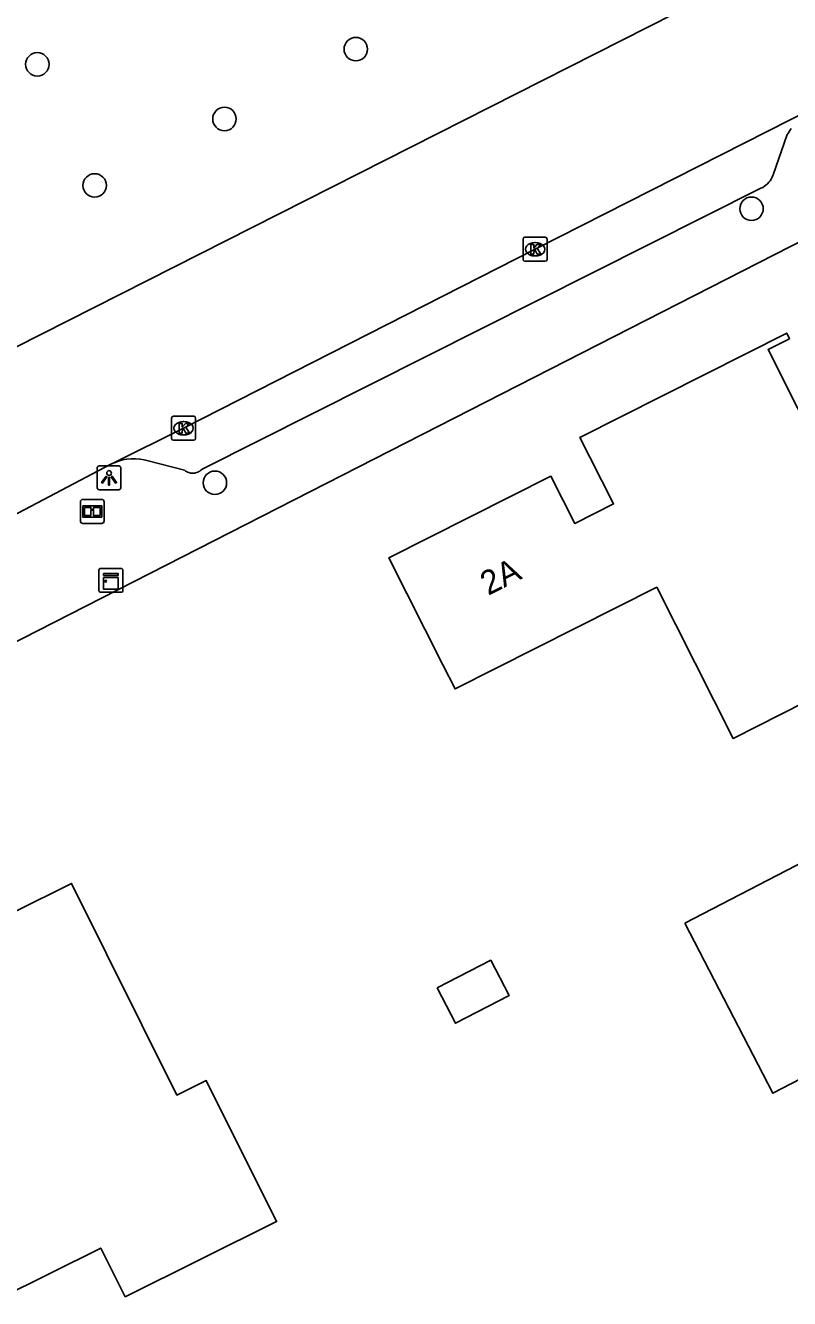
# Model space of a CAD drawing. Extents: x 162722 to 165099, y 384721 to 386283.
# Drawn here: x 163645.1 to 163676.9, y 384930.3 to 384983.4 of the extents above; entities that cross this region are included whole.
import ezdxf

# ---------------------------------------------------------------- set-up
doc = ezdxf.new("R2010")
doc.units = 0
for name, color, linetype in [('IMGEO_Boom', 7, 'Continuous'), ('IMGEO_Informatiebord', 7, 'Continuous'), ('IMGEO_Kast', 7, 'Continuous'), ('IMGEO_Kolk', 7, 'Continuous'), ('IMGEO_Lichtpunt', 7, 'Continuous'), ('IMGEO_Pand', 7, 'Continuous'), ('IMGEO_Pand_nummerreeks', 7, 'Continuous'), ('IMGEO_Rijbaan_lokaal_open', 7, 'Continuous'), ('IMGEO_Voetpad_open', 7, 'Continuous')]:
    doc.layers.add(name, color=color, linetype=linetype)

msp = doc.modelspace()

# ---------------------------------------------------------------- linework, layer by layer
at = {"layer": 'IMGEO_Boom'}
for centre in [(163658.832, 384982.388), (163645.556, 384981.755), (163653.357, 384979.476), (163647.946, 384976.703), (163675.327, 384975.73), (163652.958, 384964.297)]:
    msp.add_circle(centre, 0.489, dxfattribs=at)
at = {"layer": 'IMGEO_Informatiebord'}
for p, q in [((163647.35, 384962.702), (163647.35, 384963.502)), ((163647.35, 384963.502), (163647.35, 384962.702)), ((163647.45, 384963.602), (163648.24, 384963.602)), ((163648.24, 384963.602), (163647.45, 384963.602)), ((163648.34, 384963.502), (163648.34, 384962.702)), ((163648.34, 384962.702), (163648.34, 384963.502)), ((163648.24, 384962.602), (163647.45, 384962.602)), ((163647.45, 384962.602), (163648.24, 384962.602))]:
    msp.add_line(p, q, dxfattribs=at)
for points in [[(163647.451, 384963.334), (163648.239, 384963.334), (163648.239, 384962.87), (163647.451, 384962.87), (163647.451, 384963.334)], [(163647.516, 384963.269), (163647.516, 384962.935), (163647.791, 384962.935), (163647.792, 384963.148), (163647.896, 384963.149), (163647.897, 384962.935), (163648.174, 384962.935), (163648.174, 384963.269), (163647.898, 384963.269), (163647.898, 384963.189), (163647.792, 384963.189), (163647.792, 384963.269), (163647.516, 384963.269)]]:
    msp.add_lwpolyline(points, dxfattribs=at)
for centre, start, end in [((163647.45, 384963.502), 90, 180), ((163647.45, 384963.502), 90, 180), ((163648.24, 384963.502), 0, 90), ((163648.24, 384963.502), 360, 90), ((163647.45, 384962.702), 180, 270), ((163647.45, 384962.702), 180, 270), ((163648.24, 384962.702), 270, 0), ((163648.24, 384962.702), 270, 0)]:
    msp.add_arc(centre, 0.1, start, end, dxfattribs=at)
at = {"layer": 'IMGEO_Kast'}
for p, q in [((163648.2, 384960.728), (163649.041, 384960.728)), ((163649.041, 384960.728), (163648.2, 384960.728)), ((163648.125, 384959.803), (163648.125, 384960.644)), ((163648.125, 384960.644), (163648.125, 384959.803)), ((163649.125, 384960.653), (163649.125, 384959.812)), ((163649.125, 384959.812), (163649.125, 384960.653)), ((163649.05, 384959.728), (163648.209, 384959.728)), ((163648.209, 384959.728), (163649.05, 384959.728))]:
    msp.add_line(p, q, dxfattribs=at)
for points in [[(163648.32, 384960.518), (163648.92, 384960.518), (163648.92, 384960.433), (163648.32, 384960.433), (163648.32, 384960.518)], [(163648.32, 384960.343), (163648.92, 384960.343), (163648.92, 384959.854), (163648.32, 384959.854), (163648.32, 384960.343)]]:
    msp.add_lwpolyline(points, dxfattribs=at)
msp.add_circle((163648.404, 384960.192), 0.0377, dxfattribs=at)
for centre, start, end in [((163648.203, 384960.65), 92.4484, 184.2845), ((163648.203, 384960.65), 92.4484, 184.2845), ((163649.047, 384960.65), 2.4484, 94.2845), ((163649.047, 384960.65), 2.4484, 94.2845), ((163648.203, 384959.806), 182.4484, 274.2845), ((163648.203, 384959.806), 182.4484, 274.2845), ((163649.047, 384959.806), 272.4484, 4.2845), ((163649.047, 384959.806), 272.4484, 4.2845)]:
    msp.add_arc(centre, 0.0779, start, end, dxfattribs=at)
at = {"layer": 'IMGEO_Kolk'}
for p, q in [((163665.88, 384974.539), (163666.732, 384974.539)), ((163665.805, 384973.613), (163665.805, 384974.465)), ((163666.293, 384974.319), (163666.318, 384974.319)), ((163666.806, 384974.465), (163666.806, 384973.613)), ((163666.732, 384973.539), (163665.88, 384973.539)), ((163666.316, 384973.759), (163666.291, 384973.759)), ((163651.153, 384966.146), (163651.153, 384966.998)), ((163651.228, 384967.072), (163652.08, 384967.072)), ((163651.641, 384966.852), (163651.666, 384966.852)), ((163652.154, 384966.998), (163652.154, 384966.146)), ((163652.08, 384966.072), (163651.228, 384966.072)), ((163651.664, 384966.292), (163651.639, 384966.292))]:
    msp.add_line(p, q, dxfattribs=at)
for points in [[(163665.88, 384974.539), (163666.732, 384974.539)], [(163665.805, 384973.613), (163665.805, 384974.465)], [(163666.126, 384974.239), (163666.249, 384974.239), (163666.249, 384974.088), (163666.379, 384974.239), (163666.543, 384974.239), (163666.397, 384974.088), (163666.55, 384973.839), (163666.398, 384973.839), (163666.313, 384974.003), (163666.249, 384973.936), (163666.249, 384973.839), (163666.126, 384973.839), (163666.126, 384974.239)], [(163666.806, 384974.465), (163666.806, 384973.613)], [(163666.732, 384973.539), (163665.88, 384973.539)], [(163651.153, 384966.146), (163651.153, 384966.998)], [(163651.228, 384967.072), (163652.08, 384967.072)], [(163651.474, 384966.772), (163651.597, 384966.772), (163651.597, 384966.621), (163651.727, 384966.772), (163651.891, 384966.772), (163651.745, 384966.621), (163651.898, 384966.372), (163651.746, 384966.372), (163651.661, 384966.536), (163651.597, 384966.469), (163651.597, 384966.372), (163651.474, 384966.372), (163651.474, 384966.772)], [(163652.154, 384966.998), (163652.154, 384966.146)], [(163652.08, 384966.072), (163651.228, 384966.072)]]:
    msp.add_lwpolyline(points, dxfattribs=at)
for centre, start, end in [((163665.882, 384974.463), 91.552, 178.448), ((163665.882, 384974.463), 91.552, 178.448), ((163666.73, 384974.463), 1.552, 88.448), ((163666.73, 384974.463), 1.552, 88.448), ((163665.882, 384973.615), 181.552, 268.448), ((163665.882, 384973.615), 181.552, 268.448), ((163666.73, 384973.615), 271.552, 358.448), ((163666.73, 384973.615), 271.552, 358.448), ((163651.23, 384966.996), 91.552, 178.448), ((163651.23, 384966.996), 91.552, 178.448), ((163652.078, 384966.996), 1.552, 88.448), ((163652.078, 384966.996), 1.552, 88.448), ((163651.23, 384966.148), 181.552, 268.448), ((163651.23, 384966.148), 181.552, 268.448), ((163652.078, 384966.148), 271.552, 358.448), ((163652.078, 384966.148), 271.552, 358.448)]:
    msp.add_arc(centre, 0.0765, start, end, dxfattribs=at)
for centre, major_axis, ratio, start_param, end_param in [((163666.292, 384974.039), (-0.387, 0.002), 0.722429, 4.712389, 7.853982), ((163666.317, 384974.039), (-0.39, 0.002), 0.717154, 1.570796, 4.712389), ((163651.64, 384966.572), (-0.387, 0.002), 0.722429, 4.712389, 7.853982), ((163651.665, 384966.572), (-0.39, 0.002), 0.717154, 1.570796, 4.712389)]:
    msp.add_ellipse(centre, major_axis=major_axis, ratio=ratio, start_param=start_param, end_param=end_param, dxfattribs=at)
at = {"layer": 'IMGEO_Lichtpunt'}
for p, q in [((163648.949, 384965.001), (163648.141, 384965.001)), ((163648.949, 384965.001), (163648.141, 384965.001)), ((163648.047, 384964.906), (163648.047, 384964.099)), ((163648.047, 384964.906), (163648.047, 384964.099)), ((163649.043, 384964.099), (163649.043, 384964.906)), ((163649.043, 384964.099), (163649.043, 384964.906)), ((163648.141, 384964.005), (163648.949, 384964.005)), ((163648.141, 384964.005), (163648.949, 384964.005))]:
    msp.add_line(p, q, dxfattribs=at)
for points in [[(163648.421, 384964.57), (163648.46, 384964.542), (163648.272, 384964.28), (163648.234, 384964.307), (163648.421, 384964.57)], [(163648.523, 384964.522), (163648.57, 384964.522), (163648.57, 384964.2), (163648.523, 384964.2), (163648.523, 384964.522)], [(163648.633, 384964.542), (163648.671, 384964.569), (163648.858, 384964.307), (163648.819, 384964.279), (163648.633, 384964.542)]]:
    msp.add_lwpolyline(points, dxfattribs=at)
msp.add_circle((163648.546, 384964.704), 0.0994, dxfattribs=at)
for centre, start, end in [((163648.141, 384964.906), 90, 180), ((163648.141, 384964.906), 90, 180), ((163648.949, 384964.906), 0, 90), ((163648.949, 384964.906), 0, 90), ((163648.141, 384964.099), 180, 270), ((163648.141, 384964.099), 180, 270), ((163648.949, 384964.099), 270, 0), ((163648.949, 384964.099), 270, 360)]:
    msp.add_arc(centre, 0.0946, start, end, dxfattribs=at)
at = {"layer": 'IMGEO_Pand'}
for points in [[(163679.824, 384956.289), (163683.138, 384957.961), (163679.364, 384965.444), (163678.473, 384964.994), (163676.019, 384969.859), (163676.91, 384970.309), (163676.793, 384970.541), (163668.173, 384966.193), (163668.587, 384965.373), (163669.574, 384963.417), (163667.958, 384962.602), (163666.964, 384964.571), (163660.215, 384961.167), (163662.466, 384956.703), (163662.971, 384955.701), (163671.374, 384959.94), (163674.556, 384953.632), (163678.57, 384955.657)], [(163672.547, 384945.919), (163680.246, 384949.912), (163682.111, 384946.316), (163687.55, 384949.136), (163691.272, 384941.96), (163687.376, 384939.939), (163688.8, 384937.15), (163682.245, 384933.803), (163678.953, 384940.248), (163676.222, 384938.832), (163672.547, 384945.919)], [(163649.213, 384930.337), (163648.201, 384932.371), (163643.97, 384930.266), (163642.165, 384933.895), (163639.816, 384932.727), (163634.505, 384943.403), (163641.429, 384946.847), (163642.236, 384945.225), (163646.981, 384947.585), (163651.375, 384938.752), (163652.6, 384939.361), (163655.527, 384933.478), (163649.213, 384930.337)], [(163662.226, 384943.223), (163662.989, 384941.75), (163665.219, 384942.907), (163664.456, 384944.379), (163662.226, 384943.223)]]:
    msp.add_lwpolyline(points, dxfattribs=at)
at = {"layer": 'IMGEO_Rijbaan_lokaal_open'}
for points in [[(163623.451, 384959.212), (163623.737, 384959.356), (163672.137, 384983.875)], [(163677.921, 384979.942), (163666.306, 384974.039), (163651.654, 384966.572), (163648.716, 384965.114)], [(163648.716, 384965.114), (163648.623, 384965.068), (163643.731, 384962.5)]]:
    msp.add_lwpolyline(points, dxfattribs=at)
at = {"layer": 'IMGEO_Voetpad_open'}
for points in [[(163676.975, 384979.08), (163676.837, 384978.862), (163676.819, 384978.83), (163676.223, 384977.147), (163676.214, 384977.119), (163676.182, 384977.042), (163676.144, 384976.968), (163676.099, 384976.898), (163676.048, 384976.832), (163675.991, 384976.771), (163675.93, 384976.715), (163675.863, 384976.665), (163675.792, 384976.621), (163675.718, 384976.583), (163652.428, 384964.866), (163652.41, 384964.849), (163652.373, 384964.817), (163652.334, 384964.788), (163652.292, 384964.763), (163652.248, 384964.742), (163652.202, 384964.725), (163652.155, 384964.712), (163652.107, 384964.704), (163652.058, 384964.699), (163652.009, 384964.699), (163651.96, 384964.704), (163651.912, 384964.713), (163651.865, 384964.726), (163651.819, 384964.743), (163651.775, 384964.764), (163651.734, 384964.789), (163651.694, 384964.818), (163650.183, 384965.209), (163650.008, 384965.256), (163649.829, 384965.287), (163649.648, 384965.302), (163649.466, 384965.3), (163649.286, 384965.283), (163649.107, 384965.249), (163648.933, 384965.2), (163648.763, 384965.135), (163648.716, 384965.114)], [(163683.732, 384974.099), (163682.29, 384976.876), (163639.563, 384955.061), (163635.539, 384952.364), (163633.451, 384950.624), (163627.464, 384944.399)]]:
    msp.add_lwpolyline(points, dxfattribs=at)

# ---------------------------------------------------------------- texts
at = {"layer": 'IMGEO_Pand_nummerreeks'}
msp.add_text('2A', height=1, rotation=26.7629, dxfattribs=at).set_placement((163664.348, 384959.578))

doc.saveas('drawing.dxf')
